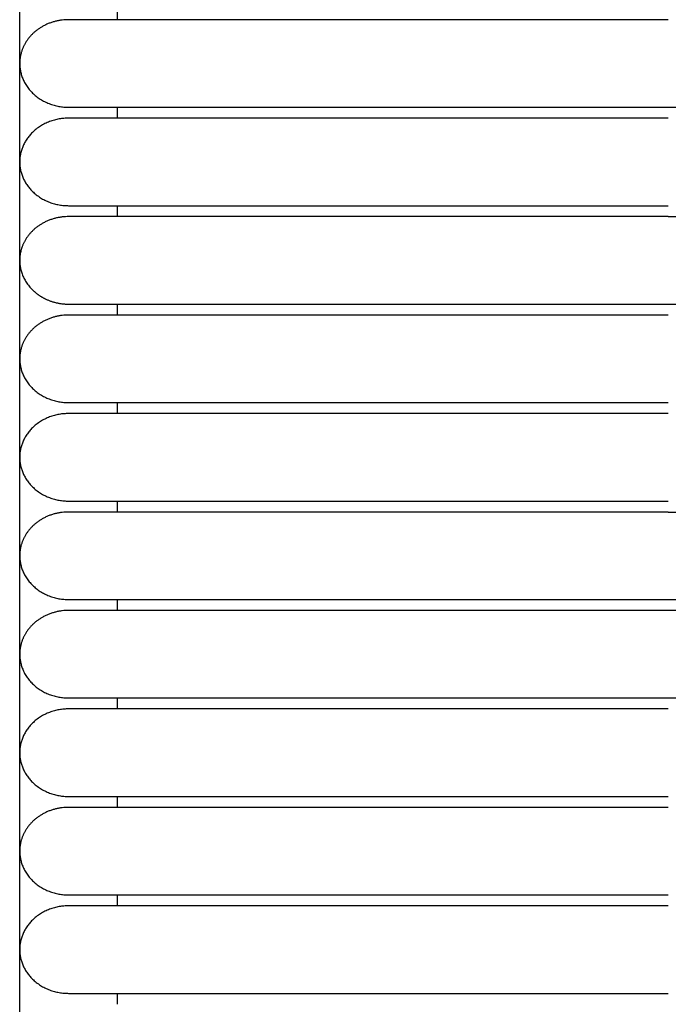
# Model space of a CAD drawing. Header units: millimetres. Extents: x -31695 to -19845, y -5614 to 7253.
# Tile 322 of 432: x -27589 to -27559, y 5322 to 5368. Entities that reach past the tile are written whole.
import ezdxf

# ---------------------------------------------------------------- set-up
doc = ezdxf.new("R2010")
doc.units = ezdxf.units.MM
doc.layers.add('2d', color=7, linetype='Continuous', true_color=0x000000)

msp = doc.modelspace()

# ---------------------------------------------------------------- linework, layer by layer
at = {"layer": '2d', "linetype": 'Continuous', "lineweight": -3}
msp.add_lwpolyline([(-27589.426, 4598.27), (-27589.426, 5374.719)], dxfattribs=at)
for points in [[(-27584.893, 5367.615), (-27584.893, 5367.868), (-27584.893, 5368.122)], [(-27559.349, 5367.615), (-27569.288, 5367.615), (-27579.226, 5367.615)], [(-27584.893, 5363.048), (-27584.893, 5363.301), (-27584.893, 5363.555)], [(-27579.226, 5363.555), (-27569.288, 5363.555), (-27559.349, 5363.555)], [(-27584.893, 5363.047), (-27584.893, 5363.048), (-27584.893, 5363.048)], [(-27559.349, 5363.047), (-27569.288, 5363.047), (-27579.226, 5363.047)], [(-27584.893, 5358.48), (-27584.893, 5358.734), (-27584.893, 5358.988)], [(-27579.226, 5358.987), (-27569.288, 5358.987), (-27559.349, 5358.987)], [(-27559.349, 5358.48), (-27569.288, 5358.48), (-27579.226, 5358.48)], [(-27584.893, 5353.913), (-27584.893, 5354.167), (-27584.893, 5354.421)], [(-27579.226, 5354.42), (-27569.288, 5354.42), (-27559.349, 5354.42)], [(-27559.349, 5353.913), (-27569.288, 5353.913), (-27579.226, 5353.913)], [(-27584.893, 5349.345), (-27584.893, 5349.599), (-27584.893, 5349.853)], [(-27579.226, 5349.853), (-27569.288, 5349.853), (-27559.349, 5349.853)], [(-27559.349, 5349.345), (-27569.288, 5349.345), (-27579.226, 5349.345)], [(-27584.893, 5344.778), (-27584.893, 5345.032), (-27584.893, 5345.286)], [(-27579.226, 5345.285), (-27569.288, 5345.285), (-27559.349, 5345.285)], [(-27559.349, 5344.778), (-27569.288, 5344.778), (-27579.226, 5344.778)], [(-27584.893, 5340.211), (-27584.893, 5340.464), (-27584.893, 5340.718)], [(-27579.226, 5340.718), (-27569.288, 5340.718), (-27559.349, 5340.718)], [(-27546.755, 5340.211), (-27562.991, 5340.211), (-27579.226, 5340.211)], [(-27584.893, 5335.644), (-27584.893, 5335.897), (-27584.893, 5336.151)], [(-27579.226, 5336.151), (-27569.288, 5336.151), (-27559.349, 5336.151)], [(-27559.349, 5335.643), (-27569.288, 5335.643), (-27579.226, 5335.643)], [(-27584.893, 5331.076), (-27584.893, 5331.33), (-27584.893, 5331.584)], [(-27579.226, 5331.583), (-27569.288, 5331.583), (-27559.349, 5331.583)], [(-27559.349, 5331.076), (-27569.288, 5331.076), (-27579.226, 5331.076)], [(-27584.893, 5326.508), (-27584.893, 5326.762), (-27584.893, 5327.016)], [(-27579.226, 5327.016), (-27569.288, 5327.016), (-27559.349, 5327.016)], [(-27559.349, 5326.509), (-27569.288, 5326.509), (-27579.226, 5326.509)], [(-27584.893, 5321.941), (-27584.893, 5322.195), (-27584.893, 5322.449)], [(-27579.226, 5322.449), (-27569.288, 5322.449), (-27559.349, 5322.449)]]:
    msp.add_open_spline(points, degree=2, dxfattribs=at)
for points, weights in [([(-27587.16, 5367.615), (-27588.549, 5367.615), (-27589.179, 5366.506)], [1, 0.797556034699, 0.874965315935]), ([(-27587.16, 5358.48), (-27588.549, 5358.48), (-27589.179, 5357.372)], [1, 0.797556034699, 0.874965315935]), ([(-27588.189, 5354.641), (-27587.704, 5354.42), (-27587.16, 5354.42)], [0.874965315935, 0.909550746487, 1]), ([(-27587.16, 5353.913), (-27588.549, 5353.913), (-27589.179, 5352.804)], [1, 0.797556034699, 0.874965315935]), ([(-27587.16, 5344.778), (-27588.549, 5344.778), (-27589.179, 5343.67)], [1, 0.797556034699, 0.874965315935]), ([(-27587.16, 5340.211), (-27588.549, 5340.211), (-27589.179, 5339.102)], [1, 0.797556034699, 0.874965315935]), ([(-27587.16, 5331.076), (-27588.549, 5331.076), (-27589.179, 5329.968)], [1, 0.797556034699, 0.874965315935])]:
    msp.add_rational_spline(points, weights, degree=2, dxfattribs=at)
for points, weights, knots in [([(-27579.226, 5367.615), (-27582.512, 5367.615), (-27584.836, 5367.615), (-27587.16, 5367.615), (-27587.16, 5367.615)], [1, 0.853553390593, 0.853553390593, 0.853553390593, 1], [0, 0, 0, 5.79899, 5.79899, 11.59798, 11.59798, 11.59798]), ([(-27589.179, 5366.506), (-27589.426, 5366.072), (-27589.426, 5365.585), (-27589.426, 5364.744), (-27588.762, 5364.149), (-27588.099, 5363.555), (-27587.16, 5363.555)], [0.874965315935, 0.909550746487, 1, 0.853553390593, 0.853553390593, 0.853553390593, 1], [2.290392, 2.290392, 2.290392, 3.313708, 3.313708, 4.970563, 4.970563, 6.627417, 6.627417, 6.627417]), ([(-27587.16, 5363.555), (-27587.16, 5363.555), (-27584.836, 5363.555), (-27582.512, 5363.555), (-27579.226, 5363.555)], [1, 0.853553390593, 0.853553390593, 0.853553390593, 1], [0, 0, 0, 5.79899, 5.79899, 11.59798, 11.59798, 11.59798]), ([(-27587.16, 5363.047), (-27589.426, 5363.047), (-27589.426, 5361.017), (-27589.426, 5358.987), (-27587.16, 5358.987)], [1, 0.707106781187, 1, 0.707106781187, 1], [6.283185, 6.283185, 6.283185, 9.424778, 9.424778, 12.566371, 12.566371, 12.566371]), ([(-27579.226, 5363.047), (-27582.512, 5363.047), (-27584.836, 5363.047), (-27587.16, 5363.047), (-27587.16, 5363.047)], [1, 0.853553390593, 0.853553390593, 0.853553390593, 1], [0, 0, 0, 5.79899, 5.79899, 11.59798, 11.59798, 11.59798]), ([(-27587.16, 5358.987), (-27587.16, 5358.987), (-27584.836, 5358.987), (-27582.512, 5358.987), (-27579.226, 5358.987)], [1, 0.853553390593, 0.853553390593, 0.853553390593, 1], [0, 0, 0, 5.79899, 5.79899, 11.59798, 11.59798, 11.59798]), ([(-27579.226, 5358.48), (-27582.512, 5358.48), (-27584.836, 5358.48), (-27587.16, 5358.48), (-27587.16, 5358.48)], [1, 0.853553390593, 0.853553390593, 0.853553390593, 1], [0, 0, 0, 5.79899, 5.79899, 11.59798, 11.59798, 11.59798]), ([(-27589.179, 5357.372), (-27589.426, 5356.937), (-27589.426, 5356.45), (-27589.426, 5355.609), (-27588.762, 5355.015), (-27588.509, 5354.787), (-27588.189, 5354.641)], [0.874965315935, 0.909550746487, 1, 0.853553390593, 0.853553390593, 0.853553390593, 0.874965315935], [2.290392, 2.290392, 2.290392, 3.313708, 3.313708, 4.970563, 4.970563, 5.604101, 5.604101, 5.604101]), ([(-27587.16, 5354.42), (-27587.16, 5354.42), (-27584.836, 5354.42), (-27582.512, 5354.42), (-27579.226, 5354.42)], [1, 0.853553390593, 0.853553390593, 0.853553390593, 1], [0, 0, 0, 5.79899, 5.79899, 11.59798, 11.59798, 11.59798]), ([(-27579.226, 5353.913), (-27582.512, 5353.913), (-27584.836, 5353.913), (-27587.16, 5353.913), (-27587.16, 5353.913)], [1, 0.853553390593, 0.853553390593, 0.853553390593, 1], [0, 0, 0, 5.79899, 5.79899, 11.59798, 11.59798, 11.59798]), ([(-27589.179, 5352.804), (-27589.426, 5352.37), (-27589.426, 5351.883), (-27589.426, 5351.042), (-27588.762, 5350.447), (-27588.099, 5349.853), (-27587.16, 5349.853)], [0.874965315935, 0.909550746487, 1, 0.853553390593, 0.853553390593, 0.853553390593, 1], [2.290392, 2.290392, 2.290392, 3.313708, 3.313708, 4.970563, 4.970563, 6.627417, 6.627417, 6.627417]), ([(-27587.16, 5349.853), (-27587.16, 5349.853), (-27584.836, 5349.853), (-27582.512, 5349.853), (-27579.226, 5349.853)], [1, 0.853553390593, 0.853553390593, 0.853553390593, 1], [0, 0, 0, 5.79899, 5.79899, 11.59798, 11.59798, 11.59798]), ([(-27587.16, 5349.345), (-27589.426, 5349.345), (-27589.426, 5347.315), (-27589.426, 5345.285), (-27587.16, 5345.285)], [1, 0.707106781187, 1, 0.707106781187, 1], [6.283185, 6.283185, 6.283185, 9.424778, 9.424778, 12.566371, 12.566371, 12.566371]), ([(-27579.226, 5349.345), (-27582.512, 5349.345), (-27584.836, 5349.345), (-27587.16, 5349.345), (-27587.16, 5349.345)], [1, 0.853553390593, 0.853553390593, 0.853553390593, 1], [0, 0, 0, 5.79899, 5.79899, 11.59798, 11.59798, 11.59798]), ([(-27587.16, 5345.285), (-27587.16, 5345.285), (-27584.836, 5345.285), (-27582.512, 5345.285), (-27579.226, 5345.285)], [1, 0.853553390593, 0.853553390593, 0.853553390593, 1], [0, 0, 0, 5.79899, 5.79899, 11.59798, 11.59798, 11.59798]), ([(-27579.226, 5344.778), (-27582.512, 5344.778), (-27584.836, 5344.778), (-27587.16, 5344.778), (-27587.16, 5344.778)], [1, 0.853553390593, 0.853553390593, 0.853553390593, 1], [0, 0, 0, 5.79899, 5.79899, 11.59798, 11.59798, 11.59798]), ([(-27589.179, 5343.67), (-27589.426, 5343.235), (-27589.426, 5342.748), (-27589.426, 5341.907), (-27588.762, 5341.313), (-27588.099, 5340.718), (-27587.16, 5340.718)], [0.874965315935, 0.909550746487, 1, 0.853553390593, 0.853553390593, 0.853553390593, 1], [2.290392, 2.290392, 2.290392, 3.313708, 3.313708, 4.970563, 4.970563, 6.627417, 6.627417, 6.627417]), ([(-27587.16, 5340.718), (-27587.16, 5340.718), (-27584.836, 5340.718), (-27582.512, 5340.718), (-27579.226, 5340.718)], [1, 0.853553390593, 0.853553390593, 0.853553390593, 1], [0, 0, 0, 5.79899, 5.79899, 11.59798, 11.59798, 11.59798]), ([(-27579.226, 5340.211), (-27582.512, 5340.211), (-27584.836, 5340.211), (-27587.16, 5340.211), (-27587.16, 5340.211)], [1, 0.853553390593, 0.853553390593, 0.853553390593, 1], [0, 0, 0, 5.79899, 5.79899, 11.59798, 11.59798, 11.59798]), ([(-27589.179, 5339.102), (-27589.426, 5338.668), (-27589.426, 5338.181), (-27589.426, 5337.34), (-27588.762, 5336.745), (-27588.099, 5336.151), (-27587.16, 5336.151)], [0.874965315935, 0.909550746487, 1, 0.853553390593, 0.853553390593, 0.853553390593, 1], [2.290392, 2.290392, 2.290392, 3.313708, 3.313708, 4.970563, 4.970563, 6.627417, 6.627417, 6.627417]), ([(-27587.16, 5336.151), (-27587.16, 5336.151), (-27584.836, 5336.151), (-27582.512, 5336.151), (-27579.226, 5336.151)], [1, 0.853553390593, 0.853553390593, 0.853553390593, 1], [0, 0, 0, 5.79899, 5.79899, 11.59798, 11.59798, 11.59798]), ([(-27587.16, 5335.643), (-27589.426, 5335.643), (-27589.426, 5333.613), (-27589.426, 5331.583), (-27587.16, 5331.583)], [1, 0.707106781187, 1, 0.707106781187, 1], [6.283185, 6.283185, 6.283185, 9.424778, 9.424778, 12.566371, 12.566371, 12.566371]), ([(-27579.226, 5335.643), (-27582.512, 5335.643), (-27584.836, 5335.643), (-27587.16, 5335.643), (-27587.16, 5335.643)], [1, 0.853553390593, 0.853553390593, 0.853553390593, 1], [0, 0, 0, 5.79899, 5.79899, 11.59798, 11.59798, 11.59798]), ([(-27587.16, 5331.583), (-27587.16, 5331.583), (-27584.836, 5331.583), (-27582.512, 5331.583), (-27579.226, 5331.583)], [1, 0.853553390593, 0.853553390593, 0.853553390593, 1], [0, 0, 0, 5.79899, 5.79899, 11.59798, 11.59798, 11.59798]), ([(-27579.226, 5331.076), (-27582.512, 5331.076), (-27584.836, 5331.076), (-27587.16, 5331.076), (-27587.16, 5331.076)], [1, 0.853553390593, 0.853553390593, 0.853553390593, 1], [0, 0, 0, 5.79899, 5.79899, 11.59798, 11.59798, 11.59798]), ([(-27589.179, 5329.968), (-27589.426, 5329.533), (-27589.426, 5329.046), (-27589.426, 5328.205), (-27588.762, 5327.611), (-27588.099, 5327.016), (-27587.16, 5327.016)], [0.874965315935, 0.909550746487, 1, 0.853553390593, 0.853553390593, 0.853553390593, 1], [2.290392, 2.290392, 2.290392, 3.313708, 3.313708, 4.970563, 4.970563, 6.627417, 6.627417, 6.627417]), ([(-27587.16, 5327.016), (-27587.16, 5327.016), (-27584.836, 5327.016), (-27582.512, 5327.016), (-27579.226, 5327.016)], [1, 0.853553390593, 0.853553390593, 0.853553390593, 1], [0, 0, 0, 5.79899, 5.79899, 11.59798, 11.59798, 11.59798]), ([(-27587.16, 5326.509), (-27589.426, 5326.509), (-27589.426, 5324.479), (-27589.426, 5322.449), (-27587.16, 5322.449)], [1, 0.707106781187, 1, 0.707106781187, 1], [12.566371, 12.566371, 12.566371, 15.707963, 15.707963, 18.849556, 18.849556, 18.849556]), ([(-27579.226, 5326.509), (-27582.512, 5326.509), (-27584.836, 5326.509), (-27587.16, 5326.509), (-27587.16, 5326.509)], [1, 0.853553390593, 0.853553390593, 0.853553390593, 1], [0, 0, 0, 5.79899, 5.79899, 11.59798, 11.59798, 11.59798]), ([(-27587.16, 5322.449), (-27587.16, 5322.449), (-27584.836, 5322.449), (-27582.512, 5322.449), (-27579.226, 5322.449)], [1, 0.853553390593, 0.853553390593, 0.853553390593, 1], [0, 0, 0, 5.79899, 5.79899, 11.59798, 11.59798, 11.59798])]:
    msp.add_rational_spline(points, weights, degree=2, knots=knots, dxfattribs=at)
for points, knots in [([(-27559.349, 5363.555), (-27559.121, 5363.555), (-27558.892, 5363.555), (-27558.664, 5363.555), (-27558.436, 5363.555), (-27558.208, 5363.555), (-27557.981, 5363.555), (-27557.753, 5363.555), (-27557.525, 5363.555), (-27557.299, 5363.555), (-27557.072, 5363.555), (-27556.846, 5363.555), (-27556.621, 5363.555), (-27556.396, 5363.555), (-27556.172, 5363.555), (-27555.95, 5363.555), (-27555.727, 5363.555), (-27555.506, 5363.555), (-27555.286, 5363.555), (-27555.066, 5363.555), (-27554.848, 5363.555), (-27554.632, 5363.555), (-27554.416, 5363.555), (-27554.201, 5363.555), (-27553.989, 5363.555), (-27553.776, 5363.555), (-27553.567, 5363.555), (-27553.361, 5363.555), (-27553.156, 5363.555), (-27552.954, 5363.555), (-27552.755, 5363.555), (-27552.556, 5363.555), (-27552.361, 5363.555), (-27552.17, 5363.555), (-27551.979, 5363.555), (-27551.792, 5363.555), (-27551.608, 5363.555), (-27551.425, 5363.555), (-27551.245, 5363.555), (-27551.07, 5363.555), (-27550.894, 5363.555), (-27550.723, 5363.555), (-27550.556, 5363.555), (-27550.389, 5363.555), (-27550.226, 5363.555), (-27550.067, 5363.555), (-27549.988, 5363.555), (-27549.91, 5363.555), (-27549.833, 5363.555), (-27549.756, 5363.555), (-27549.68, 5363.555), (-27549.552, 5363.555), (-27549.535, 5363.555), (-27549.517, 5363.555), (-27549.395, 5363.555), (-27549.326, 5363.555), (-27549.257, 5363.555), (-27549.189, 5363.555), (-27549.155, 5363.555), (-27549.121, 5363.555), (-27548.987, 5363.555), (-27548.954, 5363.555), (-27548.92, 5363.555), (-27548.789, 5363.555), (-27548.756, 5363.555), (-27548.724, 5363.555), (-27548.595, 5363.555), (-27548.563, 5363.555), (-27548.531, 5363.555), (-27548.406, 5363.555), (-27548.281, 5363.555), (-27548.159, 5363.555), (-27547.953, 5363.555), (-27547.924, 5363.555), (-27547.896, 5363.555), (-27547.782, 5363.555), (-27547.768, 5363.555), (-27547.754, 5363.555), (-27547.656, 5363.555), (-27547.643, 5363.555), (-27547.629, 5363.555), (-27547.534, 5363.555), (-27547.481, 5363.555), (-27547.428, 5363.555), (-27547.377, 5363.555), (-27547.325, 5363.555), (-27547.275, 5363.555), (-27546.811, 5363.555)], [1.758265, 1.758265, 1.758265, 1.758265, 2.403203, 2.403203, 2.403203, 3.0484, 3.0484, 3.0484, 3.694787, 3.694787, 3.694787, 4.34223, 4.34223, 4.34223, 4.990624, 4.990624, 4.990624, 5.639884, 5.639884, 5.639884, 6.289916, 6.289916, 6.289916, 6.940709, 6.940709, 6.940709, 7.590557, 7.590557, 7.590557, 8.234391, 8.234391, 8.234391, 8.872562, 8.872562, 8.872562, 9.505107, 9.505107, 9.505107, 10.131961, 10.131961, 10.131961, 10.753009, 10.753009, 10.753009, 11.367998, 11.367998, 11.367998, 11.673138, 11.673138, 11.673138, 12.048031, 12.048031, 12.048031, 12.262919, 12.262919, 12.262919, 12.551165, 12.551165, 12.551165, 12.841348, 12.841348, 12.841348, 13.133414, 13.133414, 13.133414, 13.427317, 13.427317, 13.427317, 13.723012, 13.723012, 13.723012, 14.469846, 14.469846, 14.469846, 14.771547, 14.771547, 14.771547, 14.998917, 14.998917, 14.998917, 15.227215, 15.227215, 15.227215, 15.533045, 15.533045, 15.533045, 15.840519, 15.840519, 15.840519, 15.840519]), ([(-27559.349, 5358.48), (-27559.121, 5358.48), (-27558.664, 5358.48), (-27557.98, 5358.48), (-27557.297, 5358.48), (-27556.619, 5358.48), (-27555.947, 5358.48), (-27555.283, 5358.48), (-27554.628, 5358.48), (-27554.199, 5358.48), (-27553.774, 5358.48), (-27553.356, 5358.48), (-27552.749, 5358.48), (-27551.976, 5358.48), (-27551.431, 5358.48), (-27551.086, 5358.48)], [1.5131938, 1.5131938, 1.5131938, 1.5131938, 1.5643554, 1.615517, 1.6666785, 1.7178401, 1.7690017, 1.8201632, 1.8713248, 1.9224864, 1.9224864, 1.9738461, 2.0252058, 2.0765655, 2.1773658, 2.1773658, 2.1773658, 2.1773658]), ([(-27559.349, 5354.42), (-27559.12, 5354.42), (-27558.892, 5354.42), (-27558.664, 5354.42), (-27558.436, 5354.42), (-27558.208, 5354.42), (-27557.98, 5354.42), (-27557.752, 5354.42), (-27557.525, 5354.42), (-27557.298, 5354.42), (-27557.071, 5354.42), (-27556.845, 5354.42), (-27556.62, 5354.42), (-27556.395, 5354.42), (-27556.171, 5354.42), (-27555.948, 5354.42), (-27555.726, 5354.42), (-27555.504, 5354.42), (-27555.284, 5354.42), (-27555.064, 5354.42), (-27554.846, 5354.42), (-27554.63, 5354.42), (-27554.414, 5354.42), (-27554.199, 5354.42), (-27553.987, 5354.42), (-27553.774, 5354.42), (-27553.565, 5354.42), (-27553.359, 5354.42), (-27553.153, 5354.42), (-27552.951, 5354.42), (-27552.752, 5354.42), (-27552.553, 5354.42), (-27552.358, 5354.42), (-27552.167, 5354.42), (-27551.976, 5354.42), (-27551.788, 5354.42), (-27551.605, 5354.42), (-27551.421, 5354.42), (-27551.242, 5354.42), (-27551.066, 5354.42), (-27550.891, 5354.42), (-27550.719, 5354.42), (-27550.552, 5354.42), (-27550.469, 5354.42), (-27550.386, 5354.42), (-27550.305, 5354.42), (-27550.223, 5354.42), (-27550.143, 5354.42), (-27550.063, 5354.42), (-27549.906, 5354.42), (-27549.751, 5354.42), (-27549.496, 5354.42), (-27549.461, 5354.42), (-27549.426, 5354.42), (-27549.288, 5354.42), (-27549.253, 5354.42), (-27549.219, 5354.42), (-27549.109, 5354.42), (-27549.1, 5354.42), (-27549.092, 5354.42), (-27548.983, 5354.42), (-27548.916, 5354.42), (-27548.85, 5354.42), (-27548.784, 5354.42), (-27548.719, 5354.42), (-27548.654, 5354.42), (-27548.543, 5354.42), (-27548.527, 5354.42), (-27548.511, 5354.42), (-27548.401, 5354.42), (-27548.338, 5354.42), (-27548.277, 5354.42), (-27548.216, 5354.42), (-27548.155, 5354.42), (-27548.096, 5354.42), (-27547.949, 5354.42), (-27547.92, 5354.42), (-27547.891, 5354.42), (-27547.777, 5354.42), (-27547.763, 5354.42), (-27547.749, 5354.42), (-27547.652, 5354.42), (-27547.645, 5354.42), (-27547.638, 5354.42), (-27547.53, 5354.42), (-27547.476, 5354.42), (-27547.423, 5354.42), (-27547.372, 5354.42), (-27547.32, 5354.42), (-27547.27, 5354.42), (-27546.808, 5354.42)], [1.758068, 1.758068, 1.758068, 1.758068, 2.403287, 2.403287, 2.403287, 3.048544, 3.048544, 3.048544, 3.694979, 3.694979, 3.694979, 4.342478, 4.342478, 4.342478, 4.99093, 4.99093, 4.99093, 5.640239, 5.640239, 5.640239, 6.290336, 6.290336, 6.290336, 6.941194, 6.941194, 6.941194, 7.591109, 7.591109, 7.591109, 8.23501, 8.23501, 8.23501, 8.873232, 8.873232, 8.873232, 9.505838, 9.505838, 9.505838, 10.132754, 10.132754, 10.132754, 10.753854, 10.753854, 10.753854, 11.062133, 11.062133, 11.062133, 11.368873, 11.368873, 11.368873, 12.120507, 12.120507, 12.120507, 12.407785, 12.407785, 12.407785, 12.660764, 12.660764, 12.660764, 12.842362, 12.842362, 12.842362, 13.134445, 13.134445, 13.134445, 13.502125, 13.502125, 13.502125, 13.724073, 13.724073, 13.724073, 14.021537, 14.021537, 14.021537, 14.470952, 14.470952, 14.470952, 14.772668, 14.772668, 14.772668, 15.000047, 15.000047, 15.000047, 15.228356, 15.228356, 15.228356, 15.534206, 15.534206, 15.534206, 15.8417, 15.8417, 15.8417, 15.8417]), ([(-27559.349, 5344.778), (-27559.121, 5344.778), (-27558.664, 5344.778), (-27557.98, 5344.778), (-27557.297, 5344.778), (-27556.619, 5344.778), (-27555.947, 5344.778), (-27555.283, 5344.778), (-27554.628, 5344.778), (-27554.199, 5344.778), (-27553.774, 5344.778), (-27553.356, 5344.778), (-27552.749, 5344.778), (-27552.163, 5344.778), (-27551.601, 5344.778), (-27551.062, 5344.778), (-27550.548, 5344.778), (-27550.141, 5344.778), (-27549.828, 5344.778), (-27549.676, 5344.778), (-27549.592, 5344.778), (-27549.575, 5344.778), (-27549.539, 5344.778), (-27549.509, 5344.778), (-27549.483, 5344.778), (-27549.465, 5344.778), (-27549.435, 5344.778), (-27549.339, 5344.778), (-27549.219, 5344.778), (-27549.083, 5344.778), (-27548.982, 5344.778), (-27548.883, 5344.778), (-27548.784, 5344.778), (-27548.703, 5344.778), (-27548.639, 5344.778), (-27548.574, 5344.778), (-27548.495, 5344.778), (-27548.307, 5344.778), (-27548.124, 5344.778), (-27547.949, 5344.778), (-27547.862, 5344.778), (-27547.791, 5344.778), (-27547.735, 5344.778), (-27547.693, 5344.778), (-27547.652, 5344.778), (-27547.597, 5344.778), (-27547.502, 5344.778), (-27547.371, 5344.778), (-27547.27, 5344.778), (-27546.806, 5344.778)], [1.513194, 1.513194, 1.513194, 1.513194, 1.567609, 1.622024, 1.676439, 1.730854, 1.785268, 1.839683, 1.894098, 1.948513, 1.948513, 2.003139, 2.057765, 2.11239, 2.167016, 2.221642, 2.276267, 2.330893, 2.358206, 2.385519, 2.385519, 2.388732, 2.391946, 2.398373, 2.39998, 2.401586, 2.4048, 2.411227, 2.436935, 2.44979, 2.462644, 2.475498, 2.488352, 2.501206, 2.507633, 2.514061, 2.526915, 2.539769, 2.591186, 2.60404, 2.616894, 2.629748, 2.636175, 2.642602, 2.649029, 2.655457, 2.668311, 2.694019, 2.719727, 2.719727, 2.719727, 2.719727]), ([(-27559.349, 5340.718), (-27559.121, 5340.718), (-27558.893, 5340.718), (-27558.664, 5340.718), (-27558.436, 5340.718), (-27558.208, 5340.718), (-27557.981, 5340.718), (-27557.753, 5340.718), (-27557.525, 5340.718), (-27557.299, 5340.718), (-27557.072, 5340.718), (-27556.846, 5340.718), (-27556.621, 5340.718), (-27556.396, 5340.718), (-27556.172, 5340.718), (-27555.95, 5340.718), (-27555.727, 5340.718), (-27555.506, 5340.718), (-27555.286, 5340.718), (-27555.066, 5340.718), (-27554.848, 5340.718), (-27554.632, 5340.718), (-27554.416, 5340.718), (-27554.201, 5340.718), (-27553.989, 5340.718), (-27553.776, 5340.718), (-27553.567, 5340.718), (-27553.361, 5340.718), (-27553.156, 5340.718), (-27552.954, 5340.718), (-27552.755, 5340.718), (-27552.556, 5340.718), (-27552.361, 5340.718), (-27552.17, 5340.718), (-27551.979, 5340.718), (-27551.792, 5340.718), (-27551.608, 5340.718), (-27551.425, 5340.718), (-27551.245, 5340.718), (-27551.07, 5340.718), (-27550.894, 5340.718), (-27550.723, 5340.718), (-27550.556, 5340.718), (-27550.389, 5340.718), (-27550.226, 5340.718), (-27550.067, 5340.718), (-27549.988, 5340.718), (-27549.91, 5340.718), (-27549.833, 5340.718), (-27549.756, 5340.718), (-27549.68, 5340.718), (-27549.552, 5340.718), (-27549.535, 5340.718), (-27549.517, 5340.718), (-27549.395, 5340.718), (-27549.326, 5340.718), (-27549.257, 5340.718), (-27549.189, 5340.718), (-27549.155, 5340.718), (-27549.121, 5340.718), (-27548.987, 5340.718), (-27548.954, 5340.718), (-27548.92, 5340.718), (-27548.789, 5340.718), (-27548.756, 5340.718), (-27548.724, 5340.718), (-27548.595, 5340.718), (-27548.563, 5340.718), (-27548.531, 5340.718), (-27548.406, 5340.718), (-27548.281, 5340.718), (-27548.159, 5340.718), (-27547.953, 5340.718), (-27547.924, 5340.718), (-27547.896, 5340.718), (-27547.782, 5340.718), (-27547.768, 5340.718), (-27547.754, 5340.718), (-27547.656, 5340.718), (-27547.643, 5340.718), (-27547.629, 5340.718), (-27547.534, 5340.718), (-27547.481, 5340.718), (-27547.428, 5340.718), (-27547.377, 5340.718), (-27547.325, 5340.718), (-27547.275, 5340.718), (-27546.811, 5340.718)], [0, 0, 0, 0, 0.643928, 0.643928, 0.643928, 1.289128, 1.289128, 1.289128, 1.935518, 1.935518, 1.935518, 2.582964, 2.582964, 2.582964, 3.231361, 3.231361, 3.231361, 3.880624, 3.880624, 3.880624, 4.530659, 4.530659, 4.530659, 5.181454, 5.181454, 5.181454, 5.831306, 5.831306, 5.831306, 6.475143, 6.475143, 6.475143, 7.113316, 7.113316, 7.113316, 7.745864, 7.745864, 7.745864, 8.372721, 8.372721, 8.372721, 8.993772, 8.993772, 8.993772, 9.608763, 9.608763, 9.608763, 9.913905, 9.913905, 9.913905, 10.2888, 10.2888, 10.2888, 10.503689, 10.503689, 10.503689, 10.791936, 10.791936, 10.791936, 11.082121, 11.082121, 11.082121, 11.374188, 11.374188, 11.374188, 11.668092, 11.668092, 11.668092, 11.963788, 11.963788, 11.963788, 12.710625, 12.710625, 12.710625, 13.012328, 13.012328, 13.012328, 13.239698, 13.239698, 13.239698, 13.467998, 13.467998, 13.467998, 13.773829, 13.773829, 13.773829, 14.081304, 14.081304, 14.081304, 14.081304]), ([(-27559.349, 5336.151), (-27559.123, 5336.151), (-27558.89, 5336.151), (-27558.664, 5336.151), (-27558.436, 5336.151), (-27558.208, 5336.151), (-27557.98, 5336.151), (-27557.752, 5336.151), (-27557.525, 5336.151), (-27557.298, 5336.151), (-27557.071, 5336.151), (-27556.845, 5336.151), (-27556.62, 5336.151), (-27556.395, 5336.151), (-27556.171, 5336.151), (-27555.948, 5336.151), (-27555.726, 5336.151), (-27555.504, 5336.151), (-27555.284, 5336.151), (-27555.064, 5336.151), (-27554.846, 5336.151), (-27554.63, 5336.151), (-27554.414, 5336.151), (-27554.199, 5336.151), (-27553.987, 5336.151), (-27553.774, 5336.151), (-27553.565, 5336.151), (-27553.359, 5336.151), (-27553.153, 5336.151), (-27552.951, 5336.151), (-27552.752, 5336.151), (-27552.553, 5336.151), (-27552.358, 5336.151), (-27552.167, 5336.151), (-27551.976, 5336.151), (-27551.788, 5336.151), (-27551.605, 5336.151), (-27551.421, 5336.151), (-27551.242, 5336.151), (-27551.066, 5336.151), (-27550.891, 5336.151), (-27550.719, 5336.151), (-27550.552, 5336.151), (-27550.469, 5336.151), (-27550.386, 5336.151), (-27550.305, 5336.151), (-27550.223, 5336.151), (-27550.143, 5336.151), (-27550.063, 5336.151), (-27549.906, 5336.151), (-27549.751, 5336.151), (-27549.496, 5336.151), (-27549.461, 5336.151), (-27549.426, 5336.151), (-27549.288, 5336.151), (-27549.253, 5336.151), (-27549.219, 5336.151), (-27549.109, 5336.151), (-27549.1, 5336.151), (-27549.092, 5336.151), (-27548.983, 5336.151), (-27548.916, 5336.151), (-27548.85, 5336.151), (-27548.784, 5336.151), (-27548.719, 5336.151), (-27548.654, 5336.151), (-27548.543, 5336.151), (-27548.527, 5336.151), (-27548.511, 5336.151), (-27548.401, 5336.151), (-27548.338, 5336.151), (-27548.277, 5336.151), (-27548.216, 5336.151), (-27548.155, 5336.151), (-27548.096, 5336.151), (-27547.949, 5336.151), (-27547.92, 5336.151), (-27547.891, 5336.151), (-27547.777, 5336.151), (-27547.763, 5336.151), (-27547.749, 5336.151), (-27547.652, 5336.151), (-27547.645, 5336.151), (-27547.638, 5336.151), (-27547.53, 5336.151), (-27547.476, 5336.151), (-27547.423, 5336.151), (-27547.372, 5336.151), (-27547.32, 5336.151), (-27547.27, 5336.151), (-27546.808, 5336.151)], [0, 0, 0, 0, 0.643984, 0.643984, 0.643984, 1.289245, 1.289245, 1.289245, 1.935683, 1.935683, 1.935683, 2.583186, 2.583186, 2.583186, 3.231641, 3.231641, 3.231641, 3.880954, 3.880954, 3.880954, 4.531054, 4.531054, 4.531054, 5.181916, 5.181916, 5.181916, 5.831834, 5.831834, 5.831834, 6.475738, 6.475738, 6.475738, 7.113964, 7.113964, 7.113964, 7.746573, 7.746573, 7.746573, 8.373492, 8.373492, 8.373492, 8.994596, 8.994596, 8.994596, 9.302877, 9.302877, 9.302877, 9.609618, 9.609618, 9.609618, 10.361256, 10.361256, 10.361256, 10.648536, 10.648536, 10.648536, 10.901516, 10.901516, 10.901516, 11.083115, 11.083115, 11.083115, 11.3752, 11.3752, 11.3752, 11.742881, 11.742881, 11.742881, 11.964831, 11.964831, 11.964831, 12.262297, 12.262297, 12.262297, 12.711714, 12.711714, 12.711714, 13.013431, 13.013431, 13.013431, 13.240812, 13.240812, 13.240812, 13.469122, 13.469122, 13.469122, 13.774974, 13.774974, 13.774974, 14.082469, 14.082469, 14.082469, 14.082469])]:
    msp.add_open_spline(points, degree=3, knots=knots, dxfattribs=at)

doc.saveas('drawing.dxf')
